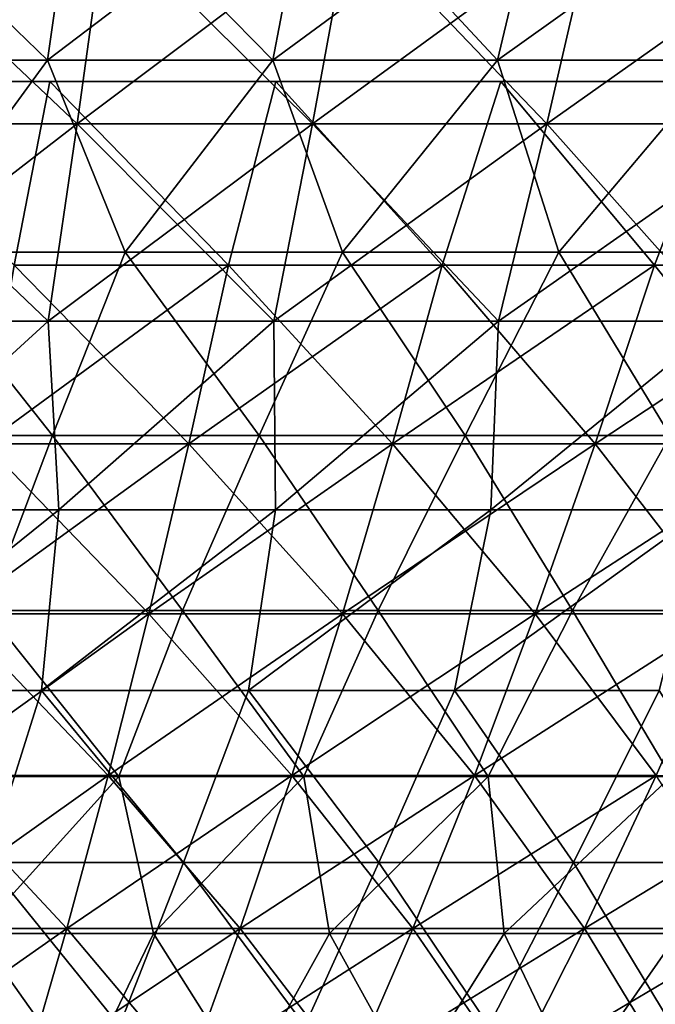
# Model space of a CAD drawing. Header units: millimetres. Extents: x -125 to 125, y -45 to 4025.
# Tile 529 of 656: x 5.76 to 11.38, y 3912.3 to 3921.01. Entities that reach past the tile are written whole.
import ezdxf

# ---------------------------------------------------------------- set-up
doc = ezdxf.new("R2010")
doc.units = ezdxf.units.MM
doc.header["$LTSCALE"] = 6.999206
for name, color, linetype in [('21', 7, 'CONTINUOUS'), ('22', 7, 'CONTINUOUS'), ('23', 7, 'CONTINUOUS'), ('24', 7, 'CONTINUOUS'), ('33', 7, 'CONTINUOUS')]:
    doc.layers.add(name, color=color, linetype=linetype)

msp = doc.modelspace()

# ---------------------------------------------------------------- linework, layer by layer
at = {"layer": '21', "color": 7, "linetype": 'CONTINUOUS'}
for points in [[(4.1834, 3920.0853, 67.8263), (6.2701, 3920.0853, 67.6653), (4.3512, 3921.9024, 70.5475), (4.1834, 3920.0853, 67.8263)], [(4.3512, 3921.9024, 70.5475), (6.2701, 3920.0853, 67.6653), (6.5217, 3921.9024, 70.38), (4.3512, 3921.9024, 70.5475)], [(6.2701, 3920.0853, 67.6653), (8.3509, 3920.0853, 67.4401), (6.5217, 3921.9024, 70.38), (6.2701, 3920.0853, 67.6653)], [(6.5217, 3921.9024, 70.38), (8.3509, 3920.0853, 67.4401), (8.6859, 3921.9024, 70.1458), (6.5217, 3921.9024, 70.38)], [(8.3509, 3920.0853, 67.4401), (10.4238, 3920.0853, 67.1509), (8.6859, 3921.9024, 70.1458), (8.3509, 3920.0853, 67.4401)], [(8.6859, 3921.9024, 70.1458), (10.4238, 3920.0853, 67.1509), (10.842, 3921.9024, 69.845), (8.6859, 3921.9024, 70.1458)], [(10.4238, 3920.0853, 67.1509), (12.4867, 3920.0853, 66.7981), (10.842, 3921.9024, 69.845), (10.4238, 3920.0853, 67.1509)], [(10.842, 3921.9024, 69.845), (12.4867, 3920.0853, 66.7981), (12.9877, 3921.9024, 69.478), (10.842, 3921.9024, 69.845)], [(4.0127, 3918.3403, 65.0585), (6.0142, 3918.3403, 64.9041), (4.1834, 3920.0853, 67.8263), (4.0127, 3918.3403, 65.0585)], [(4.1834, 3920.0853, 67.8263), (6.0142, 3918.3403, 64.9041), (6.2701, 3920.0853, 67.6653), (4.1834, 3920.0853, 67.8263)], [(6.0142, 3918.3403, 64.9041), (8.0101, 3918.3403, 64.6881), (6.2701, 3920.0853, 67.6653), (6.0142, 3918.3403, 64.9041)], [(6.2701, 3920.0853, 67.6653), (8.0101, 3918.3403, 64.6881), (8.3509, 3920.0853, 67.4401), (6.2701, 3920.0853, 67.6653)], [(8.0101, 3918.3403, 64.6881), (9.9984, 3918.3403, 64.4107), (8.3509, 3920.0853, 67.4401), (8.0101, 3918.3403, 64.6881)], [(8.3509, 3920.0853, 67.4401), (9.9984, 3918.3403, 64.4107), (10.4238, 3920.0853, 67.1509), (8.3509, 3920.0853, 67.4401)], [(9.9984, 3918.3403, 64.4107), (11.9772, 3918.3403, 64.0723), (10.4238, 3920.0853, 67.1509), (9.9984, 3918.3403, 64.4107)], [(10.4238, 3920.0853, 67.1509), (11.9772, 3918.3403, 64.0723), (12.4867, 3920.0853, 66.7981), (10.4238, 3920.0853, 67.1509)], [(4.0127, 3918.3403, 65.0585), (4.1876, 3916.6686, 62.2235), (6.0142, 3918.3403, 64.9041), (4.0127, 3918.3403, 65.0585)], [(4.1876, 3916.6686, 62.2235), (6.1084, 3916.6686, 62.0644), (6.0142, 3918.3403, 64.9041), (4.1876, 3916.6686, 62.2235)], [(6.0142, 3918.3403, 64.9041), (6.1084, 3916.6686, 62.0644), (8.0101, 3918.3403, 64.6881), (6.0142, 3918.3403, 64.9041)], [(6.1084, 3916.6686, 62.0644), (8.0233, 3916.6686, 61.846), (8.0101, 3918.3403, 64.6881), (6.1084, 3916.6686, 62.0644)], [(8.0101, 3918.3403, 64.6881), (8.0233, 3916.6686, 61.846), (9.9984, 3918.3403, 64.4107), (8.0101, 3918.3403, 64.6881)], [(8.0233, 3916.6686, 61.846), (9.9305, 3916.6686, 61.5686), (9.9984, 3918.3403, 64.4107), (8.0233, 3916.6686, 61.846)], [(9.9305, 3916.6686, 61.5686), (11.8283, 3916.6686, 61.2323), (11.9772, 3918.3403, 64.0723), (9.9305, 3916.6686, 61.5686)], [(9.9984, 3918.3403, 64.4107), (9.9305, 3916.6686, 61.5686), (11.9772, 3918.3403, 64.0723), (9.9984, 3918.3403, 64.4107)], [(4.1214, 3915.0713, 59.3607), (5.9561, 3915.0713, 59.2048), (6.1084, 3916.6686, 62.0644), (4.1214, 3915.0713, 59.3607)], [(4.1876, 3916.6686, 62.2235), (4.1214, 3915.0713, 59.3607), (6.1084, 3916.6686, 62.0644), (4.1876, 3916.6686, 62.2235)], [(5.9561, 3915.0713, 59.2048), (7.785, 3915.0713, 58.9921), (8.0233, 3916.6686, 61.846), (5.9561, 3915.0713, 59.2048)], [(6.1084, 3916.6686, 62.0644), (5.9561, 3915.0713, 59.2048), (8.0233, 3916.6686, 61.846), (6.1084, 3916.6686, 62.0644)], [(7.785, 3915.0713, 58.9921), (9.6066, 3915.0713, 58.723), (9.9305, 3916.6686, 61.5686), (7.785, 3915.0713, 58.9921)], [(8.0233, 3916.6686, 61.846), (7.785, 3915.0713, 58.9921), (9.9305, 3916.6686, 61.5686), (8.0233, 3916.6686, 61.846)], [(9.6066, 3915.0713, 58.723), (11.4189, 3915.0713, 58.3977), (11.8283, 3916.6686, 61.2323), (9.6066, 3915.0713, 58.723)], [(9.9305, 3916.6686, 61.5686), (9.6066, 3915.0713, 58.723), (11.8283, 3916.6686, 61.2323), (9.9305, 3916.6686, 61.5686)], [(4.1214, 3915.0713, 59.3607), (5.4727, 3913.5495, 56.3369), (5.9561, 3915.0713, 59.2048), (4.1214, 3915.0713, 59.3607)], [(5.4727, 3913.5495, 56.3369), (7.2097, 3913.5495, 56.141), (5.9561, 3915.0713, 59.2048), (5.4727, 3913.5495, 56.3369)], [(5.9561, 3915.0713, 59.2048), (7.2097, 3913.5495, 56.141), (7.785, 3915.0713, 58.9921), (5.9561, 3915.0713, 59.2048)], [(7.2097, 3913.5495, 56.141), (8.9397, 3913.5495, 55.8916), (7.785, 3915.0713, 58.9921), (7.2097, 3913.5495, 56.141)], [(7.785, 3915.0713, 58.9921), (8.9397, 3913.5495, 55.8916), (9.6066, 3915.0713, 58.723), (7.785, 3915.0713, 58.9921)], [(8.9397, 3913.5495, 55.8916), (10.6612, 3913.5495, 55.5889), (9.6066, 3915.0713, 58.723), (8.9397, 3913.5495, 55.8916)], [(9.6066, 3915.0713, 58.723), (10.6612, 3913.5495, 55.5889), (11.4189, 3915.0713, 58.3977), (9.6066, 3915.0713, 58.723)], [(10.6612, 3913.5495, 55.5889), (12.3726, 3913.5495, 55.2333), (11.4189, 3915.0713, 58.3977), (10.6612, 3913.5495, 55.5889)], [(6.6455, 3912.1043, 53.2485), (5.4727, 3913.5495, 56.3369), (5.0017, 3912.1043, 53.428), (6.6455, 3912.1043, 53.2485)], [(7.2097, 3913.5495, 56.141), (5.4727, 3913.5495, 56.3369), (6.6455, 3912.1043, 53.2485), (7.2097, 3913.5495, 56.141)], [(8.2831, 3912.1043, 53.0185), (7.2097, 3913.5495, 56.141), (6.6455, 3912.1043, 53.2485), (8.2831, 3912.1043, 53.0185)], [(8.9397, 3913.5495, 55.8916), (7.2097, 3913.5495, 56.141), (8.2831, 3912.1043, 53.0185), (8.9397, 3913.5495, 55.8916)], [(9.9128, 3912.1043, 52.7381), (8.9397, 3913.5495, 55.8916), (8.2831, 3912.1043, 53.0185), (9.9128, 3912.1043, 52.7381)], [(10.6612, 3913.5495, 55.5889), (8.9397, 3913.5495, 55.8916), (9.9128, 3912.1043, 52.7381), (10.6612, 3913.5495, 55.5889)], [(11.5331, 3912.1043, 52.4076), (10.6612, 3913.5495, 55.5889), (9.9128, 3912.1043, 52.7381), (11.5331, 3912.1043, 52.4076)], [(12.3726, 3913.5495, 55.2333), (10.6612, 3913.5495, 55.5889), (11.5331, 3912.1043, 52.4076), (12.3726, 3913.5495, 55.2333)]]:
    msp.add_3dface(points, dxfattribs=at)
at = {"layer": '22', "color": 7, "linetype": 'CONTINUOUS'}
for points in [[(6.2701, 3920.0853, -67.6653), (4.1834, 3920.0853, -67.8263), (6.5217, 3921.9024, -70.38), (6.2701, 3920.0853, -67.6653)], [(6.5217, 3921.9024, -70.38), (4.1834, 3920.0853, -67.8263), (4.3512, 3921.9024, -70.5475), (6.5217, 3921.9024, -70.38)], [(8.3509, 3920.0853, -67.4401), (6.2701, 3920.0853, -67.6653), (8.6859, 3921.9024, -70.1458), (8.3509, 3920.0853, -67.4401)], [(8.6859, 3921.9024, -70.1458), (6.2701, 3920.0853, -67.6653), (6.5217, 3921.9024, -70.38), (8.6859, 3921.9024, -70.1458)], [(10.4238, 3920.0853, -67.1509), (8.3509, 3920.0853, -67.4401), (10.842, 3921.9024, -69.845), (10.4238, 3920.0853, -67.1509)], [(10.842, 3921.9024, -69.845), (8.3509, 3920.0853, -67.4401), (8.6859, 3921.9024, -70.1458), (10.842, 3921.9024, -69.845)], [(12.4867, 3920.0853, -66.7981), (10.4238, 3920.0853, -67.1509), (12.9877, 3921.9024, -69.478), (12.4867, 3920.0853, -66.7981)], [(12.9877, 3921.9024, -69.478), (10.4238, 3920.0853, -67.1509), (10.842, 3921.9024, -69.845), (12.9877, 3921.9024, -69.478)], [(6.0142, 3918.3403, -64.9041), (4.0127, 3918.3403, -65.0585), (6.2701, 3920.0853, -67.6653), (6.0142, 3918.3403, -64.9041)], [(6.2701, 3920.0853, -67.6653), (4.0127, 3918.3403, -65.0585), (4.1834, 3920.0853, -67.8263), (6.2701, 3920.0853, -67.6653)], [(8.0101, 3918.3403, -64.6881), (6.0142, 3918.3403, -64.9041), (8.3509, 3920.0853, -67.4401), (8.0101, 3918.3403, -64.6881)], [(8.3509, 3920.0853, -67.4401), (6.0142, 3918.3403, -64.9041), (6.2701, 3920.0853, -67.6653), (8.3509, 3920.0853, -67.4401)], [(9.9984, 3918.3403, -64.4107), (8.0101, 3918.3403, -64.6881), (10.4238, 3920.0853, -67.1509), (9.9984, 3918.3403, -64.4107)], [(10.4238, 3920.0853, -67.1509), (8.0101, 3918.3403, -64.6881), (8.3509, 3920.0853, -67.4401), (10.4238, 3920.0853, -67.1509)], [(11.9772, 3918.3403, -64.0723), (9.9984, 3918.3403, -64.4107), (12.4867, 3920.0853, -66.7981), (11.9772, 3918.3403, -64.0723)], [(12.4867, 3920.0853, -66.7981), (9.9984, 3918.3403, -64.4107), (10.4238, 3920.0853, -67.1509), (12.4867, 3920.0853, -66.7981)], [(4.0127, 3918.3403, -65.0585), (6.0142, 3918.3403, -64.9041), (4.1876, 3916.6686, -62.2235), (4.0127, 3918.3403, -65.0585)], [(4.1876, 3916.6686, -62.2235), (6.0142, 3918.3403, -64.9041), (6.1084, 3916.6686, -62.0644), (4.1876, 3916.6686, -62.2235)], [(6.0142, 3918.3403, -64.9041), (8.0101, 3918.3403, -64.6881), (6.1084, 3916.6686, -62.0644), (6.0142, 3918.3403, -64.9041)], [(6.1084, 3916.6686, -62.0644), (8.0101, 3918.3403, -64.6881), (8.0233, 3916.6686, -61.846), (6.1084, 3916.6686, -62.0644)], [(8.0101, 3918.3403, -64.6881), (9.9984, 3918.3403, -64.4107), (8.0233, 3916.6686, -61.846), (8.0101, 3918.3403, -64.6881)], [(8.0233, 3916.6686, -61.846), (9.9984, 3918.3403, -64.4107), (9.9305, 3916.6686, -61.5686), (8.0233, 3916.6686, -61.846)], [(9.9984, 3918.3403, -64.4107), (11.9772, 3918.3403, -64.0723), (9.9305, 3916.6686, -61.5686), (9.9984, 3918.3403, -64.4107)], [(9.9305, 3916.6686, -61.5686), (11.9772, 3918.3403, -64.0723), (11.8283, 3916.6686, -61.2323), (9.9305, 3916.6686, -61.5686)], [(4.1876, 3916.6686, -62.2235), (6.1084, 3916.6686, -62.0644), (4.1214, 3915.0713, -59.3607), (4.1876, 3916.6686, -62.2235)], [(4.1214, 3915.0713, -59.3607), (6.1084, 3916.6686, -62.0644), (5.9561, 3915.0713, -59.2048), (4.1214, 3915.0713, -59.3607)], [(6.1084, 3916.6686, -62.0644), (8.0233, 3916.6686, -61.846), (5.9561, 3915.0713, -59.2048), (6.1084, 3916.6686, -62.0644)], [(5.9561, 3915.0713, -59.2048), (8.0233, 3916.6686, -61.846), (7.785, 3915.0713, -58.9921), (5.9561, 3915.0713, -59.2048)], [(8.0233, 3916.6686, -61.846), (9.9305, 3916.6686, -61.5686), (7.785, 3915.0713, -58.9921), (8.0233, 3916.6686, -61.846)], [(7.785, 3915.0713, -58.9921), (9.9305, 3916.6686, -61.5686), (9.6066, 3915.0713, -58.723), (7.785, 3915.0713, -58.9921)], [(9.9305, 3916.6686, -61.5686), (11.8283, 3916.6686, -61.2323), (9.6066, 3915.0713, -58.723), (9.9305, 3916.6686, -61.5686)], [(9.6066, 3915.0713, -58.723), (11.8283, 3916.6686, -61.2323), (11.4189, 3915.0713, -58.3977), (9.6066, 3915.0713, -58.723)], [(4.1214, 3915.0713, -59.3607), (5.9561, 3915.0713, -59.2048), (5.4727, 3913.5495, -56.3369), (4.1214, 3915.0713, -59.3607)], [(5.4727, 3913.5495, -56.3369), (5.9561, 3915.0713, -59.2048), (7.2097, 3913.5495, -56.141), (5.4727, 3913.5495, -56.3369)], [(5.9561, 3915.0713, -59.2048), (7.785, 3915.0713, -58.9921), (7.2097, 3913.5495, -56.141), (5.9561, 3915.0713, -59.2048)], [(7.2097, 3913.5495, -56.141), (7.785, 3915.0713, -58.9921), (8.9397, 3913.5495, -55.8916), (7.2097, 3913.5495, -56.141)], [(7.785, 3915.0713, -58.9921), (9.6066, 3915.0713, -58.723), (8.9397, 3913.5495, -55.8916), (7.785, 3915.0713, -58.9921)], [(8.9397, 3913.5495, -55.8916), (9.6066, 3915.0713, -58.723), (10.6612, 3913.5495, -55.5889), (8.9397, 3913.5495, -55.8916)], [(9.6066, 3915.0713, -58.723), (11.4189, 3915.0713, -58.3977), (10.6612, 3913.5495, -55.5889), (9.6066, 3915.0713, -58.723)], [(10.6612, 3913.5495, -55.5889), (11.4189, 3915.0713, -58.3977), (12.3726, 3913.5495, -55.2333), (10.6612, 3913.5495, -55.5889)], [(5.4727, 3913.5495, -56.3369), (6.6455, 3912.1043, -53.2485), (5.0017, 3912.1043, -53.428), (5.4727, 3913.5495, -56.3369)], [(5.4727, 3913.5495, -56.3369), (7.2097, 3913.5495, -56.141), (6.6455, 3912.1043, -53.2485), (5.4727, 3913.5495, -56.3369)], [(7.2097, 3913.5495, -56.141), (8.2831, 3912.1043, -53.0185), (6.6455, 3912.1043, -53.2485), (7.2097, 3913.5495, -56.141)], [(7.2097, 3913.5495, -56.141), (8.9397, 3913.5495, -55.8916), (8.2831, 3912.1043, -53.0185), (7.2097, 3913.5495, -56.141)], [(8.9397, 3913.5495, -55.8916), (9.9128, 3912.1043, -52.7381), (8.2831, 3912.1043, -53.0185), (8.9397, 3913.5495, -55.8916)], [(8.9397, 3913.5495, -55.8916), (10.6612, 3913.5495, -55.5889), (9.9128, 3912.1043, -52.7381), (8.9397, 3913.5495, -55.8916)], [(10.6612, 3913.5495, -55.5889), (11.5331, 3912.1043, -52.4076), (9.9128, 3912.1043, -52.7381), (10.6612, 3913.5495, -55.5889)], [(10.6612, 3913.5495, -55.5889), (12.3726, 3913.5495, -55.2333), (11.5331, 3912.1043, -52.4076), (10.6612, 3913.5495, -55.5889)]]:
    msp.add_3dface(points, dxfattribs=at)
at = {"layer": '23', "color": 7, "linetype": 'CONTINUOUS'}
for points in [[(4.0084, 3920.6481, -64.9893), (6.0078, 3920.6481, -64.835), (4.1782, 3922.4206, -67.7423), (4.0084, 3920.6481, -64.9893)], [(4.1782, 3922.4206, -67.7423), (6.0078, 3920.6481, -64.835), (6.2623, 3922.4206, -67.5815), (4.1782, 3922.4206, -67.7423)], [(6.0078, 3920.6481, -64.835), (8.0016, 3920.6481, -64.6192), (6.2623, 3922.4206, -67.5815), (6.0078, 3920.6481, -64.835)], [(6.2623, 3922.4206, -67.5815), (8.0016, 3920.6481, -64.6192), (8.3406, 3922.4206, -67.3566), (6.2623, 3922.4206, -67.5815)], [(8.0016, 3920.6481, -64.6192), (9.9878, 3920.6481, -64.3422), (8.3406, 3922.4206, -67.3566), (8.0016, 3920.6481, -64.6192)], [(8.3406, 3922.4206, -67.3566), (9.9878, 3920.6481, -64.3422), (10.4108, 3922.4206, -67.0678), (8.3406, 3922.4206, -67.3566)], [(9.9878, 3920.6481, -64.3422), (11.9644, 3920.6481, -64.0041), (10.4108, 3922.4206, -67.0678), (9.9878, 3920.6481, -64.3422)], [(10.4108, 3922.4206, -67.0678), (11.9644, 3920.6481, -64.0041), (12.4713, 3922.4206, -66.7154), (10.4108, 3922.4206, -67.0678)], [(4.0084, 3920.6481, -64.9893), (4.7673, 3918.9496, -62.1256), (6.0078, 3920.6481, -64.835), (4.0084, 3920.6481, -64.9893)], [(4.7673, 3918.9496, -62.1256), (6.6957, 3918.9496, -61.9475), (6.0078, 3920.6481, -64.835), (4.7673, 3918.9496, -62.1256)], [(6.0078, 3920.6481, -64.835), (6.6957, 3918.9496, -61.9475), (8.0016, 3920.6481, -64.6192), (6.0078, 3920.6481, -64.835)], [(6.6957, 3918.9496, -61.9475), (8.6176, 3918.9496, -61.7094), (8.0016, 3920.6481, -64.6192), (6.6957, 3918.9496, -61.9475)], [(8.0016, 3920.6481, -64.6192), (8.6176, 3918.9496, -61.7094), (9.9878, 3920.6481, -64.3422), (8.0016, 3920.6481, -64.6192)], [(8.6176, 3918.9496, -61.7094), (10.5313, 3918.9496, -61.4118), (9.9878, 3920.6481, -64.3422), (8.6176, 3918.9496, -61.7094)], [(9.9878, 3920.6481, -64.3422), (10.5313, 3918.9496, -61.4118), (11.9644, 3920.6481, -64.0041), (9.9878, 3920.6481, -64.3422)], [(10.5313, 3918.9496, -61.4118), (12.4347, 3918.9496, -61.0549), (11.9644, 3920.6481, -64.0041), (10.5313, 3918.9496, -61.4118)], [(4.2161, 3917.3266, -59.3098), (6.051, 3917.3266, -59.1508), (4.7673, 3918.9496, -62.1256), (4.2161, 3917.3266, -59.3098)], [(4.7673, 3918.9496, -62.1256), (6.051, 3917.3266, -59.1508), (6.6957, 3918.9496, -61.9475), (4.7673, 3918.9496, -62.1256)], [(6.051, 3917.3266, -59.1508), (7.8801, 3917.3266, -58.935), (6.6957, 3918.9496, -61.9475), (6.051, 3917.3266, -59.1508)], [(6.6957, 3918.9496, -61.9475), (7.8801, 3917.3266, -58.935), (8.6176, 3918.9496, -61.7094), (6.6957, 3918.9496, -61.9475)], [(7.8801, 3917.3266, -58.935), (9.7016, 3917.3266, -58.6627), (8.6176, 3918.9496, -61.7094), (7.8801, 3917.3266, -58.935)], [(8.6176, 3918.9496, -61.7094), (9.7016, 3917.3266, -58.6627), (10.5313, 3918.9496, -61.4118), (8.6176, 3918.9496, -61.7094)], [(9.7016, 3917.3266, -58.6627), (11.5139, 3917.3266, -58.334), (10.5313, 3918.9496, -61.4118), (9.7016, 3917.3266, -58.6627)], [(10.5313, 3918.9496, -61.4118), (11.5139, 3917.3266, -58.334), (12.4347, 3918.9496, -61.0549), (10.5313, 3918.9496, -61.4118)], [(4.2161, 3917.3266, -59.3098), (5.4664, 3915.78, -56.3037), (6.051, 3917.3266, -59.1508), (4.2161, 3917.3266, -59.3098)], [(5.4664, 3915.78, -56.3037), (7.2022, 3915.78, -56.1081), (6.051, 3917.3266, -59.1508), (5.4664, 3915.78, -56.3037)], [(6.051, 3917.3266, -59.1508), (7.2022, 3915.78, -56.1081), (7.8801, 3917.3266, -58.935), (6.051, 3917.3266, -59.1508)], [(7.2022, 3915.78, -56.1081), (8.9312, 3915.78, -55.859), (7.8801, 3917.3266, -58.935), (7.2022, 3915.78, -56.1081)], [(7.8801, 3917.3266, -58.935), (8.9312, 3915.78, -55.859), (9.7016, 3917.3266, -58.6627), (7.8801, 3917.3266, -58.935)], [(8.9312, 3915.78, -55.859), (10.6516, 3915.78, -55.5566), (9.7016, 3917.3266, -58.6627), (8.9312, 3915.78, -55.859)], [(9.7016, 3917.3266, -58.6627), (10.6516, 3915.78, -55.5566), (11.5139, 3917.3266, -58.334), (9.7016, 3917.3266, -58.6627)], [(10.6516, 3915.78, -55.5566), (12.3619, 3915.78, -55.2012), (11.5139, 3917.3266, -58.334), (10.6516, 3915.78, -55.5566)], [(6.6397, 3914.311, -53.2247), (5.4664, 3915.78, -56.3037), (4.9966, 3914.311, -53.404), (6.6397, 3914.311, -53.2247)], [(7.2022, 3915.78, -56.1081), (5.4664, 3915.78, -56.3037), (6.6397, 3914.311, -53.2247), (7.2022, 3915.78, -56.1081)], [(8.2765, 3914.311, -52.9948), (7.2022, 3915.78, -56.1081), (6.6397, 3914.311, -53.2247), (8.2765, 3914.311, -52.9948)], [(8.9312, 3915.78, -55.859), (7.2022, 3915.78, -56.1081), (8.2765, 3914.311, -52.9948), (8.9312, 3915.78, -55.859)], [(9.9054, 3914.311, -52.7147), (8.9312, 3915.78, -55.859), (8.2765, 3914.311, -52.9948), (9.9054, 3914.311, -52.7147)], [(10.6516, 3915.78, -55.5566), (8.9312, 3915.78, -55.859), (9.9054, 3914.311, -52.7147), (10.6516, 3915.78, -55.5566)], [(11.5249, 3914.311, -52.3844), (10.6516, 3915.78, -55.5566), (9.9054, 3914.311, -52.7147), (11.5249, 3914.311, -52.3844)], [(12.3619, 3915.78, -55.2012), (10.6516, 3915.78, -55.5566), (11.5249, 3914.311, -52.3844), (12.3619, 3915.78, -55.2012)], [(6.6397, 3914.311, -53.2247), (4.9966, 3914.311, -53.404), (5.3835, 3912.9207, -50.3811), (6.6397, 3914.311, -53.2247)], [(6.9455, 3912.9207, -50.1896), (6.6397, 3914.311, -53.2247), (5.3835, 3912.9207, -50.3811), (6.9455, 3912.9207, -50.1896)], [(8.2765, 3914.311, -52.9948), (6.6397, 3914.311, -53.2247), (6.9455, 3912.9207, -50.1896), (8.2765, 3914.311, -52.9948)], [(8.5008, 3912.9207, -49.9497), (8.2765, 3914.311, -52.9948), (6.9455, 3912.9207, -50.1896), (8.5008, 3912.9207, -49.9497)], [(9.9054, 3914.311, -52.7147), (8.2765, 3914.311, -52.9948), (8.5008, 3912.9207, -49.9497), (9.9054, 3914.311, -52.7147)], [(10.0479, 3912.9207, -49.6616), (9.9054, 3914.311, -52.7147), (8.5008, 3912.9207, -49.9497), (10.0479, 3912.9207, -49.6616)], [(11.5249, 3914.311, -52.3844), (9.9054, 3914.311, -52.7147), (10.0479, 3912.9207, -49.6616), (11.5249, 3914.311, -52.3844)], [(11.5853, 3912.9207, -49.3256), (11.5249, 3914.311, -52.3844), (10.0479, 3912.9207, -49.6616), (11.5853, 3912.9207, -49.3256)], [(6.3144, 3911.6101, -47.2424), (5.3835, 3912.9207, -50.3811), (4.8482, 3911.6101, -47.4153), (6.3144, 3911.6101, -47.2424)], [(6.9455, 3912.9207, -50.1896), (5.3835, 3912.9207, -50.3811), (6.3144, 3911.6101, -47.2424), (6.9455, 3912.9207, -50.1896)], [(7.7745, 3911.6101, -47.0242), (6.9455, 3912.9207, -50.1896), (6.3144, 3911.6101, -47.2424), (7.7745, 3911.6101, -47.0242)], [(8.5008, 3912.9207, -49.9497), (6.9455, 3912.9207, -50.1896), (7.7745, 3911.6101, -47.0242), (8.5008, 3912.9207, -49.9497)], [(9.2272, 3911.6101, -46.7609), (8.5008, 3912.9207, -49.9497), (7.7745, 3911.6101, -47.0242), (9.2272, 3911.6101, -46.7609)], [(10.0479, 3912.9207, -49.6616), (8.5008, 3912.9207, -49.9497), (9.2272, 3911.6101, -46.7609), (10.0479, 3912.9207, -49.6616)], [(10.671, 3911.6101, -46.4527), (10.0479, 3912.9207, -49.6616), (9.2272, 3911.6101, -46.7609), (10.671, 3911.6101, -46.4527)], [(11.5853, 3912.9207, -49.3256), (10.0479, 3912.9207, -49.6616), (10.671, 3911.6101, -46.4527), (11.5853, 3912.9207, -49.3256)], [(12.1045, 3911.6101, -46.0999), (11.5853, 3912.9207, -49.3256), (10.671, 3911.6101, -46.4527), (12.1045, 3911.6101, -46.0999)]]:
    msp.add_3dface(points, dxfattribs=at)
at = {"layer": '24', "color": 7, "linetype": 'CONTINUOUS'}
for points in [[(6.0078, 3920.6481, 64.835), (4.0084, 3920.6481, 64.9893), (6.2623, 3922.4206, 67.5815), (6.0078, 3920.6481, 64.835)], [(6.2623, 3922.4206, 67.5815), (4.0084, 3920.6481, 64.9893), (4.1782, 3922.4206, 67.7423), (6.2623, 3922.4206, 67.5815)], [(8.0016, 3920.6481, 64.6192), (6.0078, 3920.6481, 64.835), (8.3406, 3922.4206, 67.3566), (8.0016, 3920.6481, 64.6192)], [(8.3406, 3922.4206, 67.3566), (6.0078, 3920.6481, 64.835), (6.2623, 3922.4206, 67.5815), (8.3406, 3922.4206, 67.3566)], [(9.9878, 3920.6481, 64.3422), (8.0016, 3920.6481, 64.6192), (10.4108, 3922.4206, 67.0678), (9.9878, 3920.6481, 64.3422)], [(10.4108, 3922.4206, 67.0678), (8.0016, 3920.6481, 64.6192), (8.3406, 3922.4206, 67.3566), (10.4108, 3922.4206, 67.0678)], [(11.9644, 3920.6481, 64.0041), (9.9878, 3920.6481, 64.3422), (12.4713, 3922.4206, 66.7154), (11.9644, 3920.6481, 64.0041)], [(12.4713, 3922.4206, 66.7154), (9.9878, 3920.6481, 64.3422), (10.4108, 3922.4206, 67.0678), (12.4713, 3922.4206, 66.7154)], [(4.0084, 3920.6481, 64.9893), (6.0078, 3920.6481, 64.835), (4.7673, 3918.9496, 62.1256), (4.0084, 3920.6481, 64.9893)], [(4.7673, 3918.9496, 62.1256), (6.0078, 3920.6481, 64.835), (6.6957, 3918.9496, 61.9475), (4.7673, 3918.9496, 62.1256)], [(6.0078, 3920.6481, 64.835), (8.0016, 3920.6481, 64.6192), (6.6957, 3918.9496, 61.9475), (6.0078, 3920.6481, 64.835)], [(6.6957, 3918.9496, 61.9475), (8.0016, 3920.6481, 64.6192), (8.6176, 3918.9496, 61.7094), (6.6957, 3918.9496, 61.9475)], [(8.0016, 3920.6481, 64.6192), (9.9878, 3920.6481, 64.3422), (8.6176, 3918.9496, 61.7094), (8.0016, 3920.6481, 64.6192)], [(8.6176, 3918.9496, 61.7094), (9.9878, 3920.6481, 64.3422), (10.5313, 3918.9496, 61.4118), (8.6176, 3918.9496, 61.7094)], [(9.9878, 3920.6481, 64.3422), (11.9644, 3920.6481, 64.0041), (10.5313, 3918.9496, 61.4118), (9.9878, 3920.6481, 64.3422)], [(10.5313, 3918.9496, 61.4118), (11.9644, 3920.6481, 64.0041), (12.4347, 3918.9496, 61.0549), (10.5313, 3918.9496, 61.4118)], [(4.2161, 3917.3266, 59.3098), (4.7673, 3918.9496, 62.1256), (6.051, 3917.3266, 59.1508), (4.2161, 3917.3266, 59.3098)], [(4.7673, 3918.9496, 62.1256), (6.6957, 3918.9496, 61.9475), (6.051, 3917.3266, 59.1508), (4.7673, 3918.9496, 62.1256)], [(6.051, 3917.3266, 59.1508), (6.6957, 3918.9496, 61.9475), (7.8801, 3917.3266, 58.935), (6.051, 3917.3266, 59.1508)], [(6.6957, 3918.9496, 61.9475), (8.6176, 3918.9496, 61.7094), (7.8801, 3917.3266, 58.935), (6.6957, 3918.9496, 61.9475)], [(7.8801, 3917.3266, 58.935), (8.6176, 3918.9496, 61.7094), (9.7016, 3917.3266, 58.6627), (7.8801, 3917.3266, 58.935)], [(8.6176, 3918.9496, 61.7094), (10.5313, 3918.9496, 61.4118), (9.7016, 3917.3266, 58.6627), (8.6176, 3918.9496, 61.7094)], [(9.7016, 3917.3266, 58.6627), (10.5313, 3918.9496, 61.4118), (11.5139, 3917.3266, 58.334), (9.7016, 3917.3266, 58.6627)], [(10.5313, 3918.9496, 61.4118), (12.4347, 3918.9496, 61.0549), (11.5139, 3917.3266, 58.334), (10.5313, 3918.9496, 61.4118)], [(4.2161, 3917.3266, 59.3098), (6.051, 3917.3266, 59.1508), (5.4664, 3915.78, 56.3037), (4.2161, 3917.3266, 59.3098)], [(5.4664, 3915.78, 56.3037), (6.051, 3917.3266, 59.1508), (7.2022, 3915.78, 56.1081), (5.4664, 3915.78, 56.3037)], [(6.051, 3917.3266, 59.1508), (7.8801, 3917.3266, 58.935), (7.2022, 3915.78, 56.1081), (6.051, 3917.3266, 59.1508)], [(7.2022, 3915.78, 56.1081), (7.8801, 3917.3266, 58.935), (8.9312, 3915.78, 55.859), (7.2022, 3915.78, 56.1081)], [(7.8801, 3917.3266, 58.935), (9.7016, 3917.3266, 58.6627), (8.9312, 3915.78, 55.859), (7.8801, 3917.3266, 58.935)], [(8.9312, 3915.78, 55.859), (9.7016, 3917.3266, 58.6627), (10.6516, 3915.78, 55.5566), (8.9312, 3915.78, 55.859)], [(9.7016, 3917.3266, 58.6627), (11.5139, 3917.3266, 58.334), (10.6516, 3915.78, 55.5566), (9.7016, 3917.3266, 58.6627)], [(10.6516, 3915.78, 55.5566), (11.5139, 3917.3266, 58.334), (12.3619, 3915.78, 55.2012), (10.6516, 3915.78, 55.5566)], [(5.4664, 3915.78, 56.3037), (6.6397, 3914.311, 53.2247), (4.9966, 3914.311, 53.404), (5.4664, 3915.78, 56.3037)], [(5.4664, 3915.78, 56.3037), (7.2022, 3915.78, 56.1081), (6.6397, 3914.311, 53.2247), (5.4664, 3915.78, 56.3037)], [(7.2022, 3915.78, 56.1081), (8.2765, 3914.311, 52.9948), (6.6397, 3914.311, 53.2247), (7.2022, 3915.78, 56.1081)], [(7.2022, 3915.78, 56.1081), (8.9312, 3915.78, 55.859), (8.2765, 3914.311, 52.9948), (7.2022, 3915.78, 56.1081)], [(8.9312, 3915.78, 55.859), (9.9054, 3914.311, 52.7147), (8.2765, 3914.311, 52.9948), (8.9312, 3915.78, 55.859)], [(8.9312, 3915.78, 55.859), (10.6516, 3915.78, 55.5566), (9.9054, 3914.311, 52.7147), (8.9312, 3915.78, 55.859)], [(10.6516, 3915.78, 55.5566), (11.5249, 3914.311, 52.3844), (9.9054, 3914.311, 52.7147), (10.6516, 3915.78, 55.5566)], [(10.6516, 3915.78, 55.5566), (12.3619, 3915.78, 55.2012), (11.5249, 3914.311, 52.3844), (10.6516, 3915.78, 55.5566)], [(6.6397, 3914.311, 53.2247), (5.3835, 3912.9207, 50.3811), (4.9966, 3914.311, 53.404), (6.6397, 3914.311, 53.2247)], [(6.9455, 3912.9207, 50.1896), (5.3835, 3912.9207, 50.3811), (6.6397, 3914.311, 53.2247), (6.9455, 3912.9207, 50.1896)], [(8.2765, 3914.311, 52.9948), (6.9455, 3912.9207, 50.1896), (6.6397, 3914.311, 53.2247), (8.2765, 3914.311, 52.9948)], [(8.5008, 3912.9207, 49.9497), (6.9455, 3912.9207, 50.1896), (8.2765, 3914.311, 52.9948), (8.5008, 3912.9207, 49.9497)], [(9.9054, 3914.311, 52.7147), (8.5008, 3912.9207, 49.9497), (8.2765, 3914.311, 52.9948), (9.9054, 3914.311, 52.7147)], [(10.0479, 3912.9207, 49.6616), (8.5008, 3912.9207, 49.9497), (9.9054, 3914.311, 52.7147), (10.0479, 3912.9207, 49.6616)], [(11.5249, 3914.311, 52.3844), (10.0479, 3912.9207, 49.6616), (9.9054, 3914.311, 52.7147), (11.5249, 3914.311, 52.3844)], [(11.5853, 3912.9207, 49.3256), (10.0479, 3912.9207, 49.6616), (11.5249, 3914.311, 52.3844), (11.5853, 3912.9207, 49.3256)], [(6.3144, 3911.6101, 47.2424), (4.8482, 3911.6101, 47.4153), (5.3835, 3912.9207, 50.3811), (6.3144, 3911.6101, 47.2424)], [(6.9455, 3912.9207, 50.1896), (6.3144, 3911.6101, 47.2424), (5.3835, 3912.9207, 50.3811), (6.9455, 3912.9207, 50.1896)], [(7.7745, 3911.6101, 47.0242), (6.3144, 3911.6101, 47.2424), (6.9455, 3912.9207, 50.1896), (7.7745, 3911.6101, 47.0242)], [(8.5008, 3912.9207, 49.9497), (7.7745, 3911.6101, 47.0242), (6.9455, 3912.9207, 50.1896), (8.5008, 3912.9207, 49.9497)], [(9.2272, 3911.6101, 46.7609), (7.7745, 3911.6101, 47.0242), (8.5008, 3912.9207, 49.9497), (9.2272, 3911.6101, 46.7609)], [(10.0479, 3912.9207, 49.6616), (9.2272, 3911.6101, 46.7609), (8.5008, 3912.9207, 49.9497), (10.0479, 3912.9207, 49.6616)], [(10.671, 3911.6101, 46.4527), (9.2272, 3911.6101, 46.7609), (10.0479, 3912.9207, 49.6616), (10.671, 3911.6101, 46.4527)], [(11.5853, 3912.9207, 49.3256), (10.671, 3911.6101, 46.4527), (10.0479, 3912.9207, 49.6616), (11.5853, 3912.9207, 49.3256)], [(12.1045, 3911.6101, 46.0999), (10.671, 3911.6101, 46.4527), (11.5853, 3912.9207, 49.3256), (12.1045, 3911.6101, 46.0999)]]:
    msp.add_3dface(points, dxfattribs=at)
at = {"layer": '33', "color": 7, "linetype": 'CONTINUOUS'}
for points in [[(6.0271, 3920.458, -63.7605), (5.7133, 3918.8343, -61.0488), (4.0214, 3920.458, -63.9184), (6.0271, 3920.458, -63.7605)], [(4.0214, 3920.458, 63.9184), (5.7133, 3918.8343, 61.0488), (6.0271, 3920.458, 63.7605), (4.0214, 3920.458, 63.9184)], [(7.6092, 3918.8343, -60.8415), (5.7133, 3918.8343, -61.0488), (6.0271, 3920.458, -63.7605), (7.6092, 3918.8343, -60.8415)], [(5.7133, 3918.8343, 61.0488), (7.6092, 3918.8343, 60.8415), (6.0271, 3920.458, 63.7605), (5.7133, 3918.8343, 61.0488)], [(8.0269, 3920.458, -63.5398), (7.6092, 3918.8343, -60.8415), (6.0271, 3920.458, -63.7605), (8.0269, 3920.458, -63.5398)], [(6.0271, 3920.458, 63.7605), (7.6092, 3918.8343, 60.8415), (8.0269, 3920.458, 63.5398), (6.0271, 3920.458, 63.7605)], [(9.4977, 3918.8343, -60.5755), (7.6092, 3918.8343, -60.8415), (8.0269, 3920.458, -63.5398), (9.4977, 3918.8343, -60.5755)], [(7.6092, 3918.8343, 60.8415), (9.4977, 3918.8343, 60.5755), (8.0269, 3920.458, 63.5398), (7.6092, 3918.8343, 60.8415)], [(10.0188, 3920.458, -63.2563), (9.4977, 3918.8343, -60.5755), (8.0269, 3920.458, -63.5398), (10.0188, 3920.458, -63.2563)], [(8.0269, 3920.458, 63.5398), (9.4977, 3918.8343, 60.5755), (10.0188, 3920.458, 63.2563), (8.0269, 3920.458, 63.5398)], [(11.377, 3918.8343, -60.2508), (9.4977, 3918.8343, -60.5755), (10.0188, 3920.458, -63.2563), (11.377, 3918.8343, -60.2508)], [(9.4977, 3918.8343, 60.5755), (11.377, 3918.8343, 60.2508), (10.0188, 3920.458, 63.2563), (9.4977, 3918.8343, 60.5755)], [(12.0008, 3920.458, -62.9104), (11.377, 3918.8343, -60.2508), (10.0188, 3920.458, -63.2563), (12.0008, 3920.458, -62.9104)], [(10.0188, 3920.458, 63.2563), (11.377, 3918.8343, 60.2508), (12.0008, 3920.458, 62.9104), (10.0188, 3920.458, 63.2563)], [(13.2452, 3918.8343, -59.8678), (11.377, 3918.8343, -60.2508), (12.0008, 3920.458, -62.9104), (13.2452, 3918.8343, -59.8678)], [(11.377, 3918.8343, 60.2508), (13.2452, 3918.8343, 59.8678), (12.0008, 3920.458, 62.9104), (11.377, 3918.8343, 60.2508)], [(5.7133, 3918.8343, -61.0488), (7.6092, 3918.8343, -60.8415), (5.4504, 3917.254, -58.2395), (5.7133, 3918.8343, -61.0488)], [(5.4504, 3917.254, -58.2395), (7.6092, 3918.8343, -60.8415), (7.259, 3917.254, -58.0419), (5.4504, 3917.254, -58.2395)], [(7.259, 3917.254, 58.0419), (5.7133, 3918.8343, 61.0488), (5.4504, 3917.254, 58.2395), (7.259, 3917.254, 58.0419)], [(7.6092, 3918.8343, 60.8415), (5.7133, 3918.8343, 61.0488), (7.259, 3917.254, 58.0419), (7.6092, 3918.8343, 60.8415)], [(7.6092, 3918.8343, -60.8415), (9.4977, 3918.8343, -60.5755), (7.259, 3917.254, -58.0419), (7.6092, 3918.8343, -60.8415)], [(7.259, 3917.254, -58.0419), (9.4977, 3918.8343, -60.5755), (9.0606, 3917.254, -57.788), (7.259, 3917.254, -58.0419)], [(9.0606, 3917.254, 57.788), (7.6092, 3918.8343, 60.8415), (7.259, 3917.254, 58.0419), (9.0606, 3917.254, 57.788)], [(9.4977, 3918.8343, 60.5755), (7.6092, 3918.8343, 60.8415), (9.0606, 3917.254, 57.788), (9.4977, 3918.8343, 60.5755)], [(9.4977, 3918.8343, -60.5755), (11.377, 3918.8343, -60.2508), (9.0606, 3917.254, -57.788), (9.4977, 3918.8343, -60.5755)], [(9.0606, 3917.254, -57.788), (11.377, 3918.8343, -60.2508), (10.8534, 3917.254, -57.4783), (9.0606, 3917.254, -57.788)], [(10.8534, 3917.254, 57.4783), (9.4977, 3918.8343, 60.5755), (9.0606, 3917.254, 57.788), (10.8534, 3917.254, 57.4783)], [(11.377, 3918.8343, 60.2508), (9.4977, 3918.8343, 60.5755), (10.8534, 3917.254, 57.4783), (11.377, 3918.8343, 60.2508)], [(11.377, 3918.8343, -60.2508), (13.2452, 3918.8343, -59.8678), (10.8534, 3917.254, -57.4783), (11.377, 3918.8343, -60.2508)], [(10.8534, 3917.254, -57.4783), (13.2452, 3918.8343, -59.8678), (12.6358, 3917.254, -57.113), (10.8534, 3917.254, -57.4783)], [(12.6358, 3917.254, 57.113), (11.377, 3918.8343, 60.2508), (10.8534, 3917.254, 57.4783), (12.6358, 3917.254, 57.113)], [(13.2452, 3918.8343, 59.8678), (11.377, 3918.8343, 60.2508), (12.6358, 3917.254, 57.113), (13.2452, 3918.8343, 59.8678)], [(5.4504, 3917.254, -58.2395), (7.259, 3917.254, -58.0419), (5.1837, 3915.7486, -55.3898), (5.4504, 3917.254, -58.2395)], [(5.1837, 3915.7486, -55.3898), (7.259, 3917.254, -58.0419), (6.9038, 3915.7486, -55.2018), (5.1837, 3915.7486, -55.3898)], [(6.9038, 3915.7486, 55.2018), (5.4504, 3917.254, 58.2395), (5.1837, 3915.7486, 55.3898), (6.9038, 3915.7486, 55.2018)], [(7.259, 3917.254, 58.0419), (5.4504, 3917.254, 58.2395), (6.9038, 3915.7486, 55.2018), (7.259, 3917.254, 58.0419)], [(7.259, 3917.254, -58.0419), (9.0606, 3917.254, -57.788), (6.9038, 3915.7486, -55.2018), (7.259, 3917.254, -58.0419)], [(6.9038, 3915.7486, -55.2018), (9.0606, 3917.254, -57.788), (8.6173, 3915.7486, -54.9604), (6.9038, 3915.7486, -55.2018)], [(8.6173, 3915.7486, 54.9604), (7.259, 3917.254, 58.0419), (6.9038, 3915.7486, 55.2018), (8.6173, 3915.7486, 54.9604)], [(9.0606, 3917.254, 57.788), (7.259, 3917.254, 58.0419), (8.6173, 3915.7486, 54.9604), (9.0606, 3917.254, 57.788)], [(9.0606, 3917.254, -57.788), (10.8534, 3917.254, -57.4783), (8.6173, 3915.7486, -54.9604), (9.0606, 3917.254, -57.788)], [(8.6173, 3915.7486, -54.9604), (10.8534, 3917.254, -57.4783), (10.3224, 3915.7486, -54.6658), (8.6173, 3915.7486, -54.9604)], [(10.3224, 3915.7486, 54.6658), (9.0606, 3917.254, 57.788), (8.6173, 3915.7486, 54.9604), (10.3224, 3915.7486, 54.6658)], [(10.8534, 3917.254, 57.4783), (9.0606, 3917.254, 57.788), (10.3224, 3915.7486, 54.6658), (10.8534, 3917.254, 57.4783)], [(10.8534, 3917.254, -57.4783), (12.6358, 3917.254, -57.113), (10.3224, 3915.7486, -54.6658), (10.8534, 3917.254, -57.4783)], [(10.3224, 3915.7486, -54.6658), (12.6358, 3917.254, -57.113), (12.0175, 3915.7486, -54.3183), (10.3224, 3915.7486, -54.6658)], [(12.0175, 3915.7486, 54.3183), (10.8534, 3917.254, 57.4783), (10.3224, 3915.7486, 54.6658), (12.0175, 3915.7486, 54.3183)], [(12.6358, 3917.254, 57.113), (10.8534, 3917.254, 57.4783), (12.0175, 3915.7486, 54.3183), (12.6358, 3917.254, 57.113)], [(5.1837, 3915.7486, -55.3898), (6.9038, 3915.7486, -55.2018), (4.9134, 3914.3193, -52.5015), (5.1837, 3915.7486, -55.3898)], [(4.9134, 3914.3193, -52.5015), (6.9038, 3915.7486, -55.2018), (6.5438, 3914.3193, -52.3233), (4.9134, 3914.3193, -52.5015)], [(6.5438, 3914.3193, 52.3233), (5.1837, 3915.7486, 55.3898), (4.9134, 3914.3193, 52.5015), (6.5438, 3914.3193, 52.3233)], [(6.9038, 3915.7486, 55.2018), (5.1837, 3915.7486, 55.3898), (6.5438, 3914.3193, 52.3233), (6.9038, 3915.7486, 55.2018)], [(6.9038, 3915.7486, -55.2018), (8.6173, 3915.7486, -54.9604), (6.5438, 3914.3193, -52.3233), (6.9038, 3915.7486, -55.2018)], [(6.5438, 3914.3193, -52.3233), (8.6173, 3915.7486, -54.9604), (8.1679, 3914.3193, -52.0945), (6.5438, 3914.3193, -52.3233)], [(8.1679, 3914.3193, 52.0945), (6.9038, 3915.7486, 55.2018), (6.5438, 3914.3193, 52.3233), (8.1679, 3914.3193, 52.0945)], [(8.6173, 3915.7486, 54.9604), (6.9038, 3915.7486, 55.2018), (8.1679, 3914.3193, 52.0945), (8.6173, 3915.7486, 54.9604)], [(8.6173, 3915.7486, -54.9604), (10.3224, 3915.7486, -54.6658), (8.1679, 3914.3193, -52.0945), (8.6173, 3915.7486, -54.9604)], [(8.1679, 3914.3193, -52.0945), (10.3224, 3915.7486, -54.6658), (9.7841, 3914.3193, -51.8153), (8.1679, 3914.3193, -52.0945)], [(9.7841, 3914.3193, 51.8153), (8.6173, 3915.7486, 54.9604), (8.1679, 3914.3193, 52.0945), (9.7841, 3914.3193, 51.8153)], [(10.3224, 3915.7486, 54.6658), (8.6173, 3915.7486, 54.9604), (9.7841, 3914.3193, 51.8153), (10.3224, 3915.7486, 54.6658)], [(10.3224, 3915.7486, -54.6658), (12.0175, 3915.7486, -54.3183), (9.7841, 3914.3193, -51.8153), (10.3224, 3915.7486, -54.6658)], [(9.7841, 3914.3193, -51.8153), (12.0175, 3915.7486, -54.3183), (11.3908, 3914.3193, -51.4859), (9.7841, 3914.3193, -51.8153)], [(11.3908, 3914.3193, 51.4859), (10.3224, 3915.7486, 54.6658), (9.7841, 3914.3193, 51.8153), (11.3908, 3914.3193, 51.4859)], [(12.0175, 3915.7486, 54.3183), (10.3224, 3915.7486, 54.6658), (11.3908, 3914.3193, 51.4859), (12.0175, 3915.7486, 54.3183)], [(4.9134, 3914.3193, -52.5015), (6.5438, 3914.3193, -52.3233), (4.6397, 3912.967, -49.5767), (4.9134, 3914.3193, -52.5015)], [(4.6397, 3912.967, -49.5767), (6.5438, 3914.3193, -52.3233), (6.1793, 3912.967, -49.4084), (4.6397, 3912.967, -49.5767)], [(6.1793, 3912.967, 49.4084), (4.9134, 3914.3193, 52.5015), (4.6397, 3912.967, 49.5767), (6.1793, 3912.967, 49.4084)], [(6.5438, 3914.3193, 52.3233), (4.9134, 3914.3193, 52.5015), (6.1793, 3912.967, 49.4084), (6.5438, 3914.3193, 52.3233)], [(6.5438, 3914.3193, -52.3233), (8.1679, 3914.3193, -52.0945), (6.1793, 3912.967, -49.4084), (6.5438, 3914.3193, -52.3233)], [(6.1793, 3912.967, -49.4084), (8.1679, 3914.3193, -52.0945), (7.7129, 3912.967, -49.1924), (6.1793, 3912.967, -49.4084)], [(7.7129, 3912.967, 49.1924), (6.5438, 3914.3193, 52.3233), (6.1793, 3912.967, 49.4084), (7.7129, 3912.967, 49.1924)], [(8.1679, 3914.3193, 52.0945), (6.5438, 3914.3193, 52.3233), (7.7129, 3912.967, 49.1924), (8.1679, 3914.3193, 52.0945)], [(8.1679, 3914.3193, -52.0945), (9.7841, 3914.3193, -51.8153), (7.7129, 3912.967, -49.1924), (8.1679, 3914.3193, -52.0945)], [(7.7129, 3912.967, -49.1924), (9.7841, 3914.3193, -51.8153), (9.239, 3912.967, -48.9287), (7.7129, 3912.967, -49.1924)], [(9.239, 3912.967, 48.9287), (8.1679, 3914.3193, 52.0945), (7.7129, 3912.967, 49.1924), (9.239, 3912.967, 48.9287)], [(9.7841, 3914.3193, 51.8153), (8.1679, 3914.3193, 52.0945), (9.239, 3912.967, 48.9287), (9.7841, 3914.3193, 51.8153)], [(9.7841, 3914.3193, -51.8153), (11.3908, 3914.3193, -51.4859), (9.239, 3912.967, -48.9287), (9.7841, 3914.3193, -51.8153)], [(9.239, 3912.967, -48.9287), (11.3908, 3914.3193, -51.4859), (10.7562, 3912.967, -48.6177), (9.239, 3912.967, -48.9287)], [(10.7562, 3912.967, 48.6177), (9.7841, 3914.3193, 51.8153), (9.239, 3912.967, 48.9287), (10.7562, 3912.967, 48.6177)], [(11.3908, 3914.3193, 51.4859), (9.7841, 3914.3193, 51.8153), (10.7562, 3912.967, 48.6177), (11.3908, 3914.3193, 51.4859)], [(11.3908, 3914.3193, -51.4859), (12.9865, 3914.3193, -51.1068), (10.7562, 3912.967, -48.6177), (11.3908, 3914.3193, -51.4859)], [(10.7562, 3912.967, -48.6177), (12.9865, 3914.3193, -51.1068), (12.2631, 3912.967, -48.2597), (10.7562, 3912.967, -48.6177)], [(12.2631, 3912.967, 48.2597), (11.3908, 3914.3193, 51.4859), (10.7562, 3912.967, 48.6177), (12.2631, 3912.967, 48.2597)], [(4.6397, 3912.967, -49.5767), (6.1793, 3912.967, -49.4084), (4.3628, 3911.6927, -46.6174), (4.6397, 3912.967, -49.5767)], [(4.3628, 3911.6927, -46.6174), (6.1793, 3912.967, -49.4084), (5.8104, 3911.6927, -46.4592), (4.3628, 3911.6927, -46.6174)], [(5.8104, 3911.6927, 46.4592), (4.6397, 3912.967, 49.5767), (4.3628, 3911.6927, 46.6174), (5.8104, 3911.6927, 46.4592)], [(6.1793, 3912.967, 49.4084), (4.6397, 3912.967, 49.5767), (5.8104, 3911.6927, 46.4592), (6.1793, 3912.967, 49.4084)], [(6.1793, 3912.967, -49.4084), (7.7129, 3912.967, -49.1924), (5.8104, 3911.6927, -46.4592), (6.1793, 3912.967, -49.4084)], [(5.8104, 3911.6927, -46.4592), (7.7129, 3912.967, -49.1924), (7.2525, 3911.6927, -46.256), (5.8104, 3911.6927, -46.4592)], [(7.2525, 3911.6927, 46.256), (6.1793, 3912.967, 49.4084), (5.8104, 3911.6927, 46.4592), (7.2525, 3911.6927, 46.256)], [(7.7129, 3912.967, 49.1924), (6.1793, 3912.967, 49.4084), (7.2525, 3911.6927, 46.256), (7.7129, 3912.967, 49.1924)], [(7.7129, 3912.967, -49.1924), (9.239, 3912.967, -48.9287), (7.2525, 3911.6927, -46.256), (7.7129, 3912.967, -49.1924)], [(7.2525, 3911.6927, -46.256), (9.239, 3912.967, -48.9287), (8.6876, 3911.6927, -46.0081), (7.2525, 3911.6927, -46.256)], [(8.6876, 3911.6927, 46.0081), (7.7129, 3912.967, 49.1924), (7.2525, 3911.6927, 46.256), (8.6876, 3911.6927, 46.0081)], [(9.239, 3912.967, 48.9287), (7.7129, 3912.967, 49.1924), (8.6876, 3911.6927, 46.0081), (9.239, 3912.967, 48.9287)], [(9.239, 3912.967, -48.9287), (10.7562, 3912.967, -48.6177), (8.6876, 3911.6927, -46.0081), (9.239, 3912.967, -48.9287)], [(8.6876, 3911.6927, -46.0081), (10.7562, 3912.967, -48.6177), (10.1142, 3911.6927, -45.7156), (8.6876, 3911.6927, -46.0081)], [(10.1142, 3911.6927, 45.7156), (9.239, 3912.967, 48.9287), (8.6876, 3911.6927, 46.0081), (10.1142, 3911.6927, 45.7156)], [(10.7562, 3912.967, 48.6177), (9.239, 3912.967, 48.9287), (10.1142, 3911.6927, 45.7156), (10.7562, 3912.967, 48.6177)], [(10.7562, 3912.967, -48.6177), (12.2631, 3912.967, -48.2597), (10.1142, 3911.6927, -45.7156), (10.7562, 3912.967, -48.6177)], [(10.1142, 3911.6927, -45.7156), (12.2631, 3912.967, -48.2597), (11.5311, 3911.6927, -45.379), (10.1142, 3911.6927, -45.7156)], [(11.5311, 3911.6927, 45.379), (10.7562, 3912.967, 48.6177), (10.1142, 3911.6927, 45.7156), (11.5311, 3911.6927, 45.379)], [(12.2631, 3912.967, 48.2597), (10.7562, 3912.967, 48.6177), (11.5311, 3911.6927, 45.379), (12.2631, 3912.967, 48.2597)]]:
    msp.add_3dface(points, dxfattribs=at)

doc.saveas('drawing.dxf')
